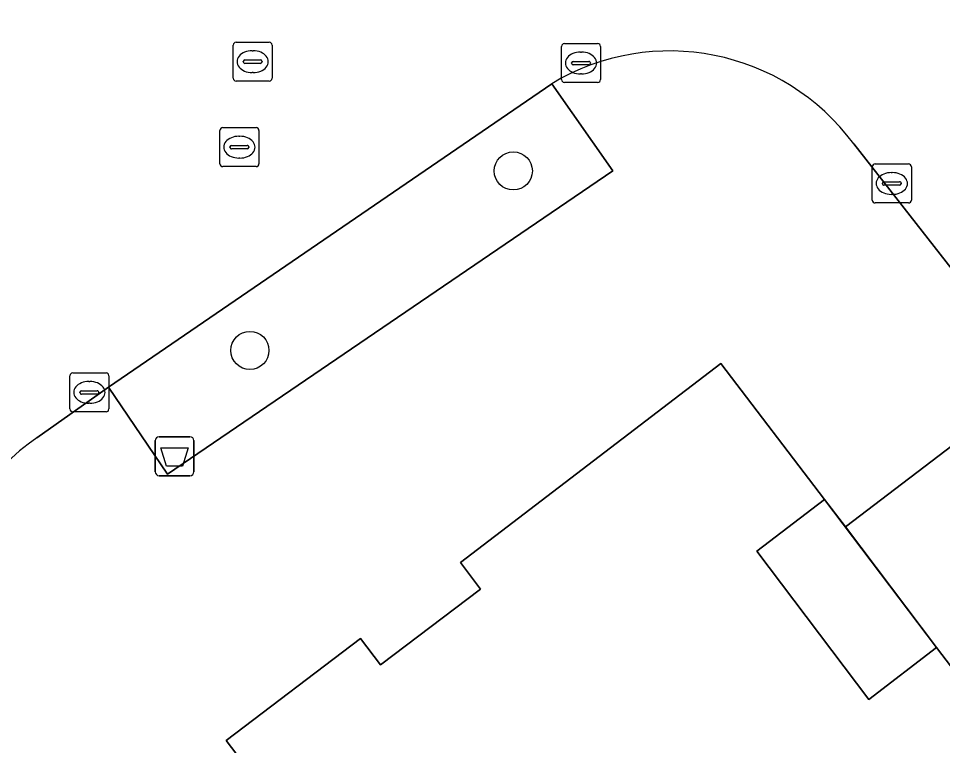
# Model space of a CAD drawing. Extents: x 160030 to 160839, y 385325 to 386450.
# Drawn here: x 160269.37 to 160293.06, y 385966.37 to 385985.02 of the extents above; entities that cross this region are included whole.
import ezdxf

# ---------------------------------------------------------------- set-up
doc = ezdxf.new("R2010")
doc.units = 0
for name, color, linetype in [('IMGEO_Afvalbak', 7, 'Continuous'), ('IMGEO_Boom', 7, 'Continuous'), ('IMGEO_Groenvoorziening', 7, 'Continuous'), ('IMGEO_Kolk', 7, 'Continuous'), ('IMGEO_Pand', 7, 'Continuous'), ('IMGEO_Pand_overbouw', 7, 'Continuous'), ('IMGEO_Rijbaan_lokaal_open', 7, 'Continuous'), ('IMGEO_Rioolput', 7, 'Continuous'), ('IMGEO_Voetpad_open', 7, 'Continuous')]:
    doc.layers.add(name, color=color, linetype=linetype)

msp = doc.modelspace()

# ---------------------------------------------------------------- linework, layer by layer
at = {"layer": 'IMGEO_Afvalbak'}
for p, q in [((160272.874, 385973.395), (160272.874, 385974.195)), ((160272.874, 385974.195), (160272.874, 385973.395)), ((160272.974, 385974.295), (160273.764, 385974.295)), ((160273.764, 385974.295), (160272.974, 385974.295)), ((160273.864, 385974.195), (160273.864, 385973.395)), ((160273.864, 385973.395), (160273.864, 385974.195)), ((160273.764, 385973.295), (160272.974, 385973.295)), ((160272.974, 385973.295), (160273.764, 385973.295))]:
    msp.add_line(p, q, dxfattribs=at)
msp.add_lwpolyline([(160273.017, 385974.009), (160273.721, 385974.009), (160273.572, 385973.539), (160273.166, 385973.539), (160273.017, 385974.009)], dxfattribs=at)
for centre, start, end in [((160272.974, 385974.195), 90, 180), ((160272.974, 385974.195), 90, 180), ((160273.764, 385974.195), 0, 90), ((160273.764, 385974.195), 360, 90), ((160272.974, 385973.395), 180, 270), ((160272.974, 385973.395), 180, 270), ((160273.764, 385973.395), 270, 0), ((160273.764, 385973.395), 270, 0)]:
    msp.add_arc(centre, 0.1, start, end, dxfattribs=at)
at = {"layer": 'IMGEO_Boom'}
for centre in [(160282.054, 385981.113), (160275.3, 385976.508)]:
    msp.add_circle(centre, 0.489, dxfattribs=at)
at = {"layer": 'IMGEO_Groenvoorziening'}
msp.add_lwpolyline([(160283.039, 385983.35), (160271.679, 385975.566), (160273.184, 385973.337), (160284.608, 385981.118)], close=True, dxfattribs=at)
at = {"layer": 'IMGEO_Kolk'}
for p, q in [((160283.365, 385984.381), (160284.217, 385984.381)), ((160283.29, 385983.455), (160283.29, 385984.307)), ((160283.778, 385984.161), (160283.803, 385984.161)), ((160284.291, 385984.307), (160284.291, 385983.455)), ((160283.549, 385983.875), (160283.549, 385983.887)), ((160283.592, 385983.924), (160283.99, 385983.924)), ((160284.033, 385983.887), (160284.033, 385983.875)), ((160283.987, 385983.838), (160283.589, 385983.838)), ((160283.801, 385983.601), (160283.776, 385983.601)), ((160284.217, 385983.381), (160283.365, 385983.381)), ((160291.334, 385981.291), (160292.186, 385981.291)), ((160291.259, 385980.365), (160291.259, 385981.217)), ((160291.747, 385981.071), (160291.772, 385981.071)), ((160292.26, 385981.217), (160292.26, 385980.365)), ((160291.561, 385980.834), (160291.959, 385980.834)), ((160291.518, 385980.785), (160291.518, 385980.797)), ((160291.956, 385980.748), (160291.558, 385980.748)), ((160292.002, 385980.797), (160292.002, 385980.785)), ((160291.77, 385980.511), (160291.745, 385980.511)), ((160292.186, 385980.291), (160291.334, 385980.291)), ((160270.684, 385975.006), (160270.684, 385975.858)), ((160270.759, 385975.932), (160271.611, 385975.932)), ((160271.685, 385975.858), (160271.685, 385975.006)), ((160271.172, 385975.712), (160271.197, 385975.712)), ((160270.943, 385975.426), (160270.943, 385975.438)), ((160271.381, 385975.389), (160270.983, 385975.389)), ((160270.986, 385975.475), (160271.384, 385975.475)), ((160271.427, 385975.438), (160271.427, 385975.426)), ((160271.195, 385975.152), (160271.17, 385975.152)), ((160271.611, 385974.932), (160270.759, 385974.932))]:
    msp.add_line(p, q, dxfattribs=at)
for points in [[(160283.365, 385984.381), (160284.217, 385984.381)], [(160283.29, 385983.455), (160283.29, 385984.307)], [(160284.291, 385984.307), (160284.291, 385983.455)], [(160284.217, 385983.381), (160283.365, 385983.381)], [(160291.334, 385981.291), (160292.186, 385981.291)], [(160291.259, 385980.365), (160291.259, 385981.217)], [(160292.26, 385981.217), (160292.26, 385980.365)], [(160292.186, 385980.291), (160291.334, 385980.291)], [(160270.684, 385975.006), (160270.684, 385975.858)], [(160270.759, 385975.932), (160271.611, 385975.932)], [(160271.685, 385975.858), (160271.685, 385975.006)], [(160271.611, 385974.932), (160270.759, 385974.932)]]:
    msp.add_lwpolyline(points, dxfattribs=at)
for centre, radius, start, end in [((160283.367, 385984.305), 0.0765, 91.552, 178.448), ((160283.367, 385984.305), 0.0765, 91.552, 178.448), ((160284.215, 385984.305), 0.0765, 1.552, 88.448), ((160284.215, 385984.305), 0.0765, 1.552, 88.448), ((160283.589, 385983.884), 0.0403, 85.8775, 175.7526), ((160283.994, 385983.886), 0.0386, 1.7309, 96.639), ((160283.586, 385983.874), 0.0366, 178.938, 274.7102), ((160283.99, 385983.881), 0.043, 264.8664, 352.4533), ((160283.367, 385983.457), 0.0765, 181.552, 268.448), ((160283.367, 385983.457), 0.0765, 181.552, 268.448), ((160284.215, 385983.457), 0.0765, 271.552, 358.448), ((160284.215, 385983.457), 0.0765, 271.552, 358.448), ((160291.336, 385981.215), 0.0765, 91.552, 178.448), ((160291.336, 385981.215), 0.0765, 91.552, 178.448), ((160292.184, 385981.215), 0.0765, 1.552, 88.448), ((160292.184, 385981.215), 0.0765, 1.552, 88.448), ((160291.558, 385980.794), 0.0403, 85.8775, 175.7526), ((160291.963, 385980.796), 0.0386, 1.7309, 96.639), ((160291.555, 385980.784), 0.0366, 178.938, 274.7102), ((160291.959, 385980.791), 0.043, 264.8664, 352.4533), ((160291.336, 385980.367), 0.0765, 181.552, 268.448), ((160291.336, 385980.367), 0.0765, 181.552, 268.448), ((160292.184, 385980.367), 0.0765, 271.552, 358.448), ((160292.184, 385980.367), 0.0765, 271.552, 358.448), ((160270.761, 385975.856), 0.0765, 91.552, 178.448), ((160270.761, 385975.856), 0.0765, 91.552, 178.448), ((160271.609, 385975.856), 0.0765, 1.552, 88.448), ((160271.609, 385975.856), 0.0765, 1.552, 88.448), ((160270.983, 385975.435), 0.0403, 85.8775, 175.7526), ((160270.98, 385975.425), 0.0366, 178.938, 274.7102), ((160271.384, 385975.432), 0.043, 264.8664, 352.4533), ((160271.388, 385975.437), 0.0386, 1.7309, 96.639), ((160270.761, 385975.008), 0.0765, 181.552, 268.448), ((160270.761, 385975.008), 0.0765, 181.552, 268.448), ((160271.609, 385975.008), 0.0765, 271.552, 358.448), ((160271.609, 385975.008), 0.0765, 271.552, 358.448)]:
    msp.add_arc(centre, radius, start, end, dxfattribs=at)
for centre, major_axis, ratio, start_param, end_param in [((160283.777, 385983.881), (-0.387, 0.002), 0.722429, 4.712389, 7.853982), ((160283.802, 385983.881), (-0.39, 0.002), 0.717154, 1.570796, 4.712389), ((160291.746, 385980.791), (-0.387, 0.002), 0.722429, 4.712389, 7.853982), ((160291.771, 385980.791), (-0.39, 0.002), 0.717154, 1.570796, 4.712389), ((160271.171, 385975.432), (-0.387, 0.002), 0.722429, 4.712389, 7.853982), ((160271.196, 385975.432), (-0.39, 0.002), 0.717154, 1.570796, 4.712389)]:
    msp.add_ellipse(centre, major_axis=major_axis, ratio=ratio, start_param=start_param, end_param=end_param, dxfattribs=at)
at = {"layer": 'IMGEO_Pand'}
msp.add_lwpolyline([(160296.888, 385963.664), (160292.909, 385968.884), (160291.169, 385967.555), (160288.295, 385971.358), (160290.035, 385972.688), (160287.372, 385976.172), (160280.698, 385971.072), (160281.211, 385970.387), (160278.649, 385968.442), (160278.135, 385969.119), (160274.691, 385966.501), (160275.731, 385965.132), (160273.026, 385963.07), (160274.238, 385961.479), (160300.528, 385926.728)], dxfattribs=at)
at = {"layer": 'IMGEO_Pand_overbouw'}
msp.add_lwpolyline([(160290.035, 385972.688), (160288.295, 385971.358), (160291.169, 385967.555), (160292.909, 385968.884)], close=True, dxfattribs=at)
at = {"layer": 'IMGEO_Rijbaan_lokaal_open'}
for points in [[(160290.782, 385981.805), (160295.521, 385975.755), (160297.464, 385977.233), (160301.142, 385980.03), (160300.971, 385980.314), (160300.198, 385981.265), (160297.279, 385985.024)], [(160269.837, 385974.269), (160271.679, 385975.566), (160283.039, 385983.35)]]:
    msp.add_lwpolyline(points, dxfattribs=at)
for centre, radius, start, end in [((160286.063, 385978.329), 5.861, 36.3764, 121.0549), ((160272.994, 385969.726), 5.532, 124.7946, 213.4489)]:
    msp.add_arc(centre, radius, start, end, dxfattribs=at)
at = {"layer": 'IMGEO_Rioolput'}
for p, q in [((160274.946, 385984.416), (160275.798, 385984.416)), ((160274.871, 385983.49), (160274.871, 385984.342)), ((160275.359, 385984.196), (160275.384, 385984.196)), ((160275.872, 385984.342), (160275.872, 385983.49)), ((160275.13, 385983.91), (160275.13, 385983.922)), ((160275.173, 385983.959), (160275.571, 385983.959)), ((160275.614, 385983.922), (160275.614, 385983.91)), ((160275.568, 385983.873), (160275.17, 385983.873)), ((160275.798, 385983.416), (160274.946, 385983.416)), ((160275.382, 385983.636), (160275.357, 385983.636)), ((160274.531, 385981.297), (160274.531, 385982.149)), ((160274.606, 385982.223), (160275.458, 385982.223)), ((160275.019, 385982.003), (160275.044, 385982.003)), ((160275.532, 385982.149), (160275.532, 385981.297)), ((160274.833, 385981.766), (160275.231, 385981.766)), ((160274.79, 385981.717), (160274.79, 385981.729)), ((160275.228, 385981.68), (160274.83, 385981.68)), ((160275.274, 385981.729), (160275.274, 385981.717)), ((160275.042, 385981.443), (160275.017, 385981.443)), ((160275.458, 385981.223), (160274.606, 385981.223))]:
    msp.add_line(p, q, dxfattribs=at)
for points in [[(160274.946, 385984.416), (160275.798, 385984.416)], [(160274.871, 385983.49), (160274.871, 385984.342)], [(160275.872, 385984.342), (160275.872, 385983.49)], [(160275.798, 385983.416), (160274.946, 385983.416)], [(160274.531, 385981.297), (160274.531, 385982.149)], [(160274.606, 385982.223), (160275.458, 385982.223)], [(160275.532, 385982.149), (160275.532, 385981.297)], [(160275.458, 385981.223), (160274.606, 385981.223)]]:
    msp.add_lwpolyline(points, dxfattribs=at)
for centre, radius, start, end in [((160274.948, 385984.34), 0.0765, 91.552, 178.448), ((160274.948, 385984.34), 0.0765, 91.552, 178.448), ((160275.796, 385984.34), 0.0765, 1.552, 88.448), ((160275.796, 385984.34), 0.0765, 1.552, 88.448), ((160275.17, 385983.919), 0.0403, 85.8775, 175.7526), ((160275.167, 385983.909), 0.0366, 178.938, 274.7102), ((160275.571, 385983.916), 0.043, 264.8664, 352.4533), ((160275.575, 385983.921), 0.0386, 1.7309, 96.639), ((160274.948, 385983.492), 0.0765, 181.552, 268.448), ((160274.948, 385983.492), 0.0765, 181.552, 268.448), ((160275.796, 385983.492), 0.0765, 271.552, 358.448), ((160275.796, 385983.492), 0.0765, 271.552, 358.448), ((160274.608, 385982.147), 0.0765, 91.552, 178.448), ((160274.608, 385982.147), 0.0765, 91.552, 178.448), ((160275.456, 385982.147), 0.0765, 1.552, 88.448), ((160275.456, 385982.147), 0.0765, 1.552, 88.448), ((160274.83, 385981.726), 0.0403, 85.8775, 175.7526), ((160275.235, 385981.728), 0.0386, 1.7309, 96.639), ((160274.827, 385981.716), 0.0366, 178.938, 274.7102), ((160275.231, 385981.723), 0.043, 264.8664, 352.4533), ((160274.608, 385981.299), 0.0765, 181.552, 268.448), ((160274.608, 385981.299), 0.0765, 181.552, 268.448), ((160275.456, 385981.299), 0.0765, 271.552, 358.448), ((160275.456, 385981.299), 0.0765, 271.552, 358.448)]:
    msp.add_arc(centre, radius, start, end, dxfattribs=at)
for centre, major_axis, ratio, start_param, end_param in [((160275.358, 385983.916), (-0.387, 0.002), 0.722429, 4.712389, 7.853982), ((160275.383, 385983.916), (-0.39, 0.002), 0.717154, 1.570796, 4.712389), ((160275.018, 385981.723), (-0.387, 0.002), 0.722429, 4.712389, 7.853982), ((160275.043, 385981.723), (-0.39, 0.002), 0.717154, 1.570796, 4.712389)]:
    msp.add_ellipse(centre, major_axis=major_axis, ratio=ratio, start_param=start_param, end_param=end_param, dxfattribs=at)
at = {"layer": 'IMGEO_Voetpad_open'}
for points in [[(160283.039, 385983.35), (160284.608, 385981.118), (160273.184, 385973.337), (160271.679, 385975.566), (160269.837, 385974.269)], [(160287.372, 385976.172), (160290.035, 385972.688), (160290.569, 385971.981), (160295.521, 385975.755), (160290.782, 385981.805)], [(160268.378, 385966.677), (160269.121, 385965.683), (160271.801, 385962.176), (160273.026, 385963.07), (160275.731, 385965.132), (160274.691, 385966.501), (160278.135, 385969.119), (160278.649, 385968.442), (160281.211, 385970.387), (160280.698, 385971.072), (160287.372, 385976.172)]]:
    msp.add_lwpolyline(points, dxfattribs=at)
for points in [[(160305.939, 385962.146), (160297.407, 385973.279), (160295.521, 385975.755), (160290.569, 385971.981), (160292.909, 385968.884), (160296.888, 385963.664), (160298.215, 385961.863), (160301.098, 385958.053), (160306.355, 385951.108), (160309.261, 385947.325), (160315.959, 385938.476), (160321.032, 385942.311), (160320.164, 385943.468)], [(160290.569, 385971.981), (160290.035, 385972.688), (160288.295, 385971.358), (160291.169, 385967.555), (160292.909, 385968.884)]]:
    msp.add_lwpolyline(points, close=True, dxfattribs=at)
for centre, radius, start, end in [((160286.063, 385978.329), 5.861, 36.3764, 121.0549), ((160272.994, 385969.726), 5.532, 124.7946, 213.4489)]:
    msp.add_arc(centre, radius, start, end, dxfattribs=at)

doc.saveas('drawing.dxf')
